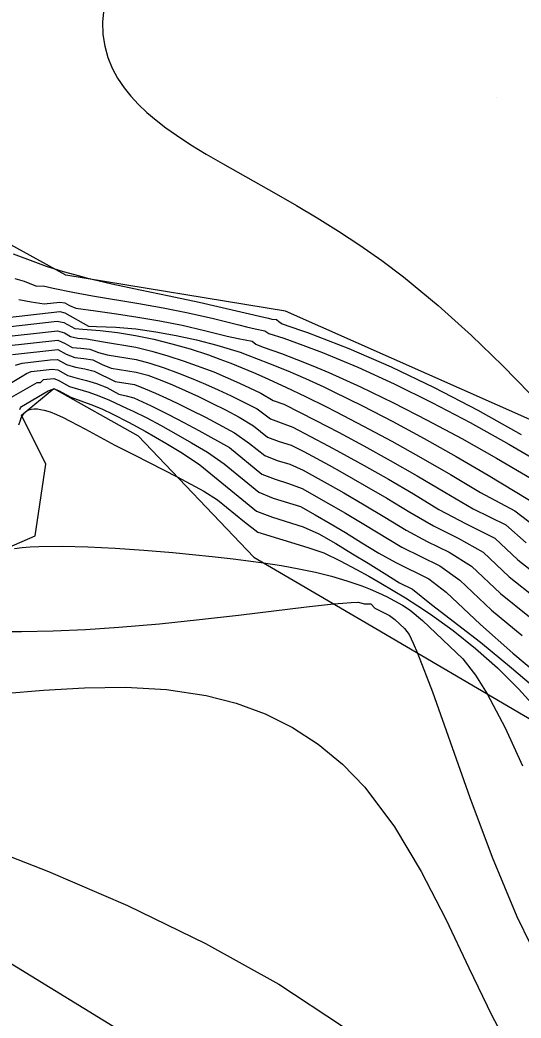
# Model space of a CAD drawing. Extents: x 2356077 to 2359823, y 225951 to 227822.
# Drawn here: x 2357398.57 to 2357416.68, y 226841 to 226877.04 of the extents above; entities that cross this region are included whole.
import ezdxf

# ---------------------------------------------------------------- set-up
doc = ezdxf.new("R2010")
doc.units = 0
for name, color, linetype in [('DTM Contours Major', 7, 'Continuous'), ('DTM Contours Minor', 7, 'Continuous'), ('Exist Roads EOP', 7, 'Continuous'), ('PH Exist DTM Breakline', 7, 'Continuous'), ('PH Exist DTM Point', 7, 'Continuous')]:
    doc.layers.add(name, color=color, linetype=linetype)

msp = doc.modelspace()

# ---------------------------------------------------------------- linework, layer by layer
at = {"layer": 'DTM Contours Major'}
for points in [[(2357401.629, 226877.688), (2357401.557, 226876.968), (2357401.573, 226876.516), (2357401.638, 226876.089), (2357401.751, 226875.686), (2357401.906, 226875.304), (2357402.102, 226874.94), (2357402.334, 226874.594), (2357402.582, 226874.285), (2357402.859, 226873.988), (2357403.162, 226873.7), (2357403.492, 226873.42), (2357403.847, 226873.146), (2357404.227, 226872.877), (2357404.747, 226872.537), (2357405.303, 226872.197), (2357405.893, 226871.854), (2357407.836, 226870.76), (2357408.565, 226870.341), (2357409.315, 226869.895), (2357410.081, 226869.419), (2357410.86, 226868.907), (2357411.647, 226868.355), (2357412.437, 226867.761), (2357413.683, 226866.73), (2357414.888, 226865.642), (2357416.012, 226864.558), (2357417.017, 226863.539)], [(2357397.272, 226865.862), (2357399.922, 226866.158), (2357400.157, 226866.115), (2357400.554, 226865.893), (2357400.849, 226865.872), (2357401.156, 226865.856), (2357401.466, 226865.831), (2357402.102, 226865.756), (2357402.75, 226865.649), (2357403.406, 226865.513), (2357404.066, 226865.349), (2357404.726, 226865.158), (2357405.383, 226864.943), (2357405.791, 226864.796), (2357406.198, 226864.641), (2357406.605, 226864.477), (2357407.013, 226864.305), (2357407.424, 226864.125), (2357408.186, 226863.776), (2357408.895, 226863.438), (2357409.626, 226863.077), (2357410.002, 226862.887), (2357410.986, 226862.377), (2357412.009, 226861.827), (2357413.062, 226861.241), (2357414.133, 226860.623), (2357415.213, 226859.975), (2357416.454, 226859.317), (2357417.173, 226858.771)], [(2357397.923, 226863.749), (2357398.655, 226864.181), (2357398.805, 226864.269), (2357398.972, 226864.346), (2357399.732, 226864.431), (2357399.936, 226864.409), (2357400.3, 226864.205), (2357400.636, 226864.109), (2357400.981, 226864.023), (2357401.336, 226863.916), (2357401.718, 226863.763), (2357402.142, 226863.526), (2357402.413, 226863.47), (2357402.687, 226863.395), (2357403, 226863.254), (2357403.318, 226863.106), (2357403.967, 226862.784), (2357404.494, 226862.509), (2357405.032, 226862.217), (2357406.14, 226861.598), (2357407.32, 226860.642), (2357407.8, 226860.454), (2357408.281, 226860.305), (2357408.777, 226860.119), (2357409.806, 226859.536), (2357410.333, 226859.231), (2357411.003, 226858.834), (2357412.375, 226857.997), (2357413.744, 226857.328), (2357414.47, 226856.814), (2357415.621, 226855.727), (2357416.729, 226854.815)], [(2357397.537, 226854.956), (2357398.633, 226854.952), (2357399.771, 226854.977), (2357400.944, 226855.03), (2357402.146, 226855.11), (2357403.611, 226855.238), (2357405.066, 226855.39), (2357406.466, 226855.551), (2357408.931, 226855.848), (2357409.91, 226855.954), (2357410.241, 226855.985), (2357410.539, 226856.006), (2357410.808, 226856.015), (2357411.013, 226855.952), (2357411.249, 226855.957), (2357411.403, 226855.794), (2357411.933, 226855.536), (2357412.116, 226855.394), (2357412.468, 226855.061), (2357412.636, 226854.852), (2357412.786, 226854.54), (2357412.944, 226854.178), (2357413.482, 226852.771), (2357414.829, 226848.964), (2357415.638, 226846.812), (2357416.537, 226844.662), (2357417.525, 226842.638)]]:
    msp.add_lwpolyline(points, dxfattribs=at)
at = {"layer": 'DTM Contours Minor'}
for points in [[(2357398.33, 226868.6), (2357399.13, 226868.288), (2357399.525, 226868.151), (2357400.13, 226867.962), (2357400.725, 226867.797), (2357400.923, 226867.746), (2357401.897, 226867.516), (2357402.912, 226867.3), (2357403.965, 226867.084), (2357405.049, 226866.853), (2357407.39, 226866.307), (2357407.552, 226866.275), (2357407.681, 226866.236), (2357407.843, 226866.218), (2357407.93, 226866.147), (2357408.052, 226866.062), (2357408.714, 226865.843), (2357408.97, 226865.753), (2357410.46, 226865.18), (2357411.989, 226864.513), (2357413.544, 226863.764), (2357415.116, 226862.946), (2357416.691, 226862.071)], [(2357398.384, 226867.708), (2357398.721, 226867.61), (2357399.164, 226867.425), (2357399.413, 226867.435), (2357399.769, 226867.355), (2357400.481, 226867.213), (2357401.199, 226867.083), (2357402.869, 226866.796), (2357403.749, 226866.639), (2357404.65, 226866.463), (2357405.565, 226866.264), (2357406.488, 226866.035), (2357406.756, 226865.961), (2357407.07, 226865.887), (2357407.42, 226865.816), (2357407.566, 226865.722), (2357408.111, 226865.544), (2357408.8, 226865.301), (2357409.505, 226865.032), (2357410.779, 226864.5), (2357412.102, 226863.894), (2357413.463, 226863.223), (2357414.845, 226862.498), (2357416.237, 226861.726), (2357417.624, 226860.919)], [(2357398.531, 226866.943), (2357398.981, 226866.865), (2357399.442, 226866.794), (2357400.009, 226866.85), (2357400.189, 226866.829), (2357400.36, 226866.734), (2357400.596, 226866.634), (2357401.302, 226866.538), (2357402.058, 226866.429), (2357402.837, 226866.307), (2357403.631, 226866.17), (2357404.437, 226866.013), (2357405.247, 226865.832), (2357406.056, 226865.626), (2357406.457, 226865.535), (2357406.97, 226865.436), (2357407.096, 226865.333), (2357407.365, 226865.227), (2357408.027, 226864.994), (2357408.584, 226864.784), (2357409.152, 226864.556), (2357409.735, 226864.309), (2357410.878, 226863.794), (2357412.069, 226863.219), (2357413.295, 226862.592), (2357414.542, 226861.922), (2357415.797, 226861.216), (2357417.045, 226860.482)], [(2357396.951, 226866.168), (2357400.016, 226866.51), (2357400.188, 226866.464), (2357401.047, 226865.983), (2357401.334, 226865.975), (2357402.038, 226865.945), (2357402.757, 226865.881), (2357403.487, 226865.783), (2357404.222, 226865.651), (2357404.958, 226865.488), (2357405.69, 226865.293), (2357406.534, 226865.044), (2357406.809, 226864.931), (2357407.182, 226864.795), (2357407.557, 226864.651), (2357408.251, 226864.368), (2357408.894, 226864.089), (2357409.555, 226863.787), (2357409.893, 226863.627), (2357410.951, 226863.108), (2357412.052, 226862.54), (2357413.186, 226861.929), (2357414.34, 226861.281), (2357415.501, 226860.601), (2357417.445, 226859.416)], [(2357397.627, 226865.561), (2357399.925, 226865.817), (2357400.176, 226865.739), (2357400.398, 226865.614), (2357400.668, 226865.546), (2357400.983, 226865.524), (2357401.597, 226865.417), (2357402.761, 226865.228), (2357403.338, 226865.084), (2357403.922, 226864.914), (2357404.508, 226864.723), (2357405.574, 226864.333), (2357406.401, 226863.968), (2357406.84, 226863.768), (2357407.283, 226863.56), (2357407.728, 226863.296), (2357408.108, 226863.161), (2357409.271, 226862.576), (2357410.083, 226862.153), (2357411, 226861.661), (2357411.952, 226861.136), (2357412.929, 226860.578), (2357413.924, 226859.99), (2357414.957, 226859.386), (2357416.129, 226858.813), (2357416.871, 226858.155)], [(2357397.97, 226865.258), (2357399.936, 226865.477), (2357400.206, 226865.356), (2357400.46, 226865.214), (2357400.776, 226865.186), (2357401.102, 226865.149), (2357401.406, 226865.036), (2357401.721, 226864.943), (2357402.77, 226864.773), (2357403.267, 226864.649), (2357403.78, 226864.478), (2357404.297, 226864.289), (2357404.816, 226864.083), (2357405.275, 226863.887), (2357405.736, 226863.679), (2357406.2, 226863.461), (2357406.669, 226863.233), (2357407.143, 226862.997), (2357407.622, 226862.635), (2357408.015, 226862.495), (2357408.437, 226862.335), (2357409.711, 226861.662), (2357410.153, 226861.423), (2357411.008, 226860.952), (2357411.891, 226860.452), (2357412.797, 226859.922), (2357413.718, 226859.363), (2357414.704, 226858.847), (2357415.736, 226858.325), (2357416.564, 226857.543), (2357417.462, 226856.846)], [(2357398.307, 226864.954), (2357399.946, 226865.136), (2357400.248, 226864.966), (2357400.551, 226864.848), (2357400.877, 226864.815), (2357401.211, 226864.765), (2357401.541, 226864.594), (2357401.872, 226864.465), (2357402.771, 226864.319), (2357403.194, 226864.214), (2357403.639, 226864.046), (2357404.089, 226863.862), (2357404.543, 226863.664), (2357405.024, 226863.442), (2357405.51, 226863.206), (2357406, 226862.959), (2357406.497, 226862.701), (2357407.011, 226862.386), (2357407.521, 226861.972), (2357407.935, 226861.817), (2357408.378, 226861.681), (2357408.829, 226861.458), (2357409.745, 226860.958), (2357410.216, 226860.696), (2357411.01, 226860.246), (2357411.827, 226859.771), (2357412.662, 226859.27), (2357413.514, 226858.766), (2357414.409, 226858.329), (2357415.313, 226857.822), (2357416.254, 226856.933), (2357417.227, 226856.162)], [(2357398.416, 226864.58), (2357398.649, 226864.651), (2357399.665, 226864.764), (2357399.926, 226864.781), (2357400.254, 226864.597), (2357400.575, 226864.507), (2357400.913, 226864.442), (2357401.259, 226864.358), (2357402.008, 226863.99), (2357402.714, 226863.875), (2357403.092, 226863.724), (2357403.475, 226863.561), (2357403.864, 226863.388), (2357404.257, 226863.203), (2357404.762, 226862.955), (2357405.274, 226862.693), (2357406.322, 226862.134), (2357406.874, 226861.751), (2357407.421, 226861.306), (2357407.866, 226861.136), (2357408.327, 226860.994), (2357408.806, 226860.78), (2357409.779, 226860.241), (2357410.279, 226859.959), (2357411.012, 226859.536), (2357411.762, 226859.09), (2357412.527, 226858.619), (2357413.296, 226858.21), (2357414.088, 226857.823), (2357414.894, 226857.316), (2357415.943, 226856.325), (2357416.985, 226855.487)], [(2357398.268, 226863.416), (2357399.188, 226863.954), (2357399.317, 226863.946), (2357399.421, 226864.055), (2357399.797, 226864.097), (2357399.957, 226864.031), (2357400.36, 226863.806), (2357401.057, 226863.597), (2357401.424, 226863.466), (2357401.804, 226863.313), (2357402.446, 226863.012), (2357402.668, 226862.916), (2357403.155, 226862.669), (2357403.655, 226862.402), (2357404.205, 226862.097), (2357404.769, 226861.774), (2357405.347, 226861.436), (2357405.951, 226861.01), (2357407.21, 226859.985), (2357407.726, 226859.774), (2357408.718, 226859.468), (2357409.247, 226859.175), (2357409.788, 226858.858), (2357410.337, 226858.53), (2357410.934, 226858.163), (2357411.54, 226857.779), (2357412.153, 226857.443), (2357413.348, 226856.859), (2357413.983, 226856.372), (2357415.214, 226855.209), (2357416.392, 226854.168), (2357418.831, 226852.132)], [(2357398.564, 226862.978), (2357398.588, 226863.036), (2357398.625, 226863.086), (2357399.587, 226863.649), (2357399.756, 226863.712), (2357399.811, 226863.723), (2357399.967, 226863.66), (2357400.405, 226863.415), (2357401.138, 226863.155), (2357401.527, 226862.992), (2357401.934, 226862.803), (2357402.501, 226862.513), (2357403.098, 226862.185), (2357403.839, 226861.756), (2357404.446, 226861.392), (2357405.078, 226860.974), (2357407.126, 226859.307), (2357407.696, 226859.08), (2357408.809, 226858.738), (2357409.38, 226858.48), (2357409.984, 226858.128), (2357410.597, 226857.763), (2357411.161, 226857.418), (2357411.733, 226857.058), (2357412.292, 226856.712), (2357412.763, 226856.482), (2357413.45, 226855.933), (2357415.217, 226854.569), (2357416.341, 226853.649), (2357417.453, 226852.687)], [(2357398.532, 226862.422), (2357398.586, 226862.592), (2357398.621, 226862.675), (2357398.676, 226862.773), (2357398.74, 226862.854), (2357398.775, 226862.887), (2357398.814, 226862.916), (2357398.896, 226862.959), (2357398.988, 226862.986), (2357399.09, 226862.997), (2357399.201, 226862.994), (2357399.319, 226862.978), (2357399.446, 226862.95), (2357399.659, 226862.883), (2357399.889, 226862.794), (2357400.133, 226862.683), (2357400.389, 226862.557), (2357400.935, 226862.266), (2357402.007, 226861.685), (2357402.719, 226861.318), (2357404.259, 226860.536), (2357405.224, 226860.027), (2357405.716, 226859.709), (2357406.686, 226858.918), (2357407.175, 226858.538), (2357408.974, 226857.984), (2357409.554, 226857.802), (2357410.142, 226857.502), (2357410.735, 226857.189), (2357411.176, 226856.949), (2357411.619, 226856.7), (2357412.064, 226856.44), (2357412.51, 226856.167), (2357412.958, 226855.881), (2357413.407, 226855.579), (2357414.225, 226854.989), (2357415.035, 226854.343), (2357415.827, 226853.644), (2357416.59, 226852.89), (2357417.31, 226852.085)], [(2357398.377, 226857.957), (2357398.648, 226857.988), (2357398.942, 226858.01), (2357399.258, 226858.024), (2357400.094, 226858.035), (2357401.021, 226858.014), (2357402.014, 226857.967), (2357403.047, 226857.898), (2357404.093, 226857.811), (2357405.517, 226857.67), (2357406.278, 226857.583), (2357407.012, 226857.489), (2357407.369, 226857.439), (2357408.022, 226857.336), (2357408.649, 226857.223), (2357409.252, 226857.095), (2357409.832, 226856.952), (2357410.39, 226856.788), (2357410.928, 226856.604), (2357411.233, 226856.485), (2357411.532, 226856.356), (2357411.826, 226856.218), (2357412.114, 226856.068), (2357412.397, 226855.906), (2357412.677, 226855.731), (2357413.116, 226855.351), (2357414.583, 226853.965), (2357415.033, 226853.377), (2357415.461, 226852.702), (2357416.11, 226851.477), (2357416.741, 226850.101)], [(2357397.99, 226852.712), (2357399.424, 226852.835), (2357400.899, 226852.923), (2357402.388, 226852.942), (2357403.863, 226852.861), (2357405.297, 226852.649), (2357406.387, 226852.368), (2357407.43, 226851.981), (2357408.42, 226851.487), (2357409.355, 226850.883), (2357410.229, 226850.165), (2357411.039, 226849.333), (2357412.115, 226847.904), (2357413.077, 226846.292), (2357413.96, 226844.571), (2357414.799, 226842.814), (2357415.63, 226841.093), (2357416.488, 226839.482)], [(2357396.878, 226847.346), (2357399.604, 226846.293), (2357402.457, 226845.062), (2357405.283, 226843.693), (2357407.927, 226842.225), (2357410.232, 226840.7)]]:
    msp.add_lwpolyline(points, dxfattribs=at)
at = {"layer": 'Exist Roads EOP'}
msp.add_lwpolyline([(2357548.158, 226751.097), (2357465.654, 226801.744), (2357379.741, 226854.27), (2357296.317, 226905.048), (2357214.489, 226955.136), (2357131.706, 227005.719), (2357050.471, 227054.837), (2356971.347, 227103.361), (2356888.766, 227153.021), (2356805.008, 227204.071), (2356729.232, 227250.322), (2356641.873, 227303.321), (2356558.204, 227353.943), (2356475.441, 227404.348), (2356389.192, 227456.864), (2356305.906, 227507.596), (2356229.771, 227554.142)], dxfattribs=at)
at = {"layer": 'PH Exist DTM Breakline'}
for points in [[(2357455.274, 226835.923), (2357444.131, 226843.084), (2357432.254, 226852.794), (2357419.664, 226861.432), (2357408.166, 226866.53), (2357400.23, 226867.821), (2357393.748, 226871.389), (2357390.988, 226874.946), (2357387.199, 226878.495), (2357382.755, 226877.74), (2357375.496, 226879.34), (2357365.555, 226885.556)], [(2357365.392, 226872.49), (2357369.563, 226870.517), (2357374.975, 226870.508), (2357380.81, 226869.857), (2357386.515, 226869.632), (2357387.73, 226869.059), (2357389.41, 226864.701), (2357390.427, 226860.987), (2357393.851, 226858.766), (2357397.061, 226857.525), (2357399.127, 226858.405), (2357399.503, 226861.002), (2357398.629, 226862.763), (2357399.794, 226863.729), (2357402.839, 226862.024), (2357407.024, 226857.641), (2357411.434, 226855.064), (2357422.114, 226848.802), (2357430.033, 226844.128), (2357440.834, 226836.798)]]:
    msp.add_lwpolyline(points, dxfattribs=at)
at = {"layer": 'PH Exist DTM Point'}
msp.add_line((2357415.794, 226874.242), (2357415.794, 226874.242), dxfattribs=at)

doc.saveas('drawing.dxf')
